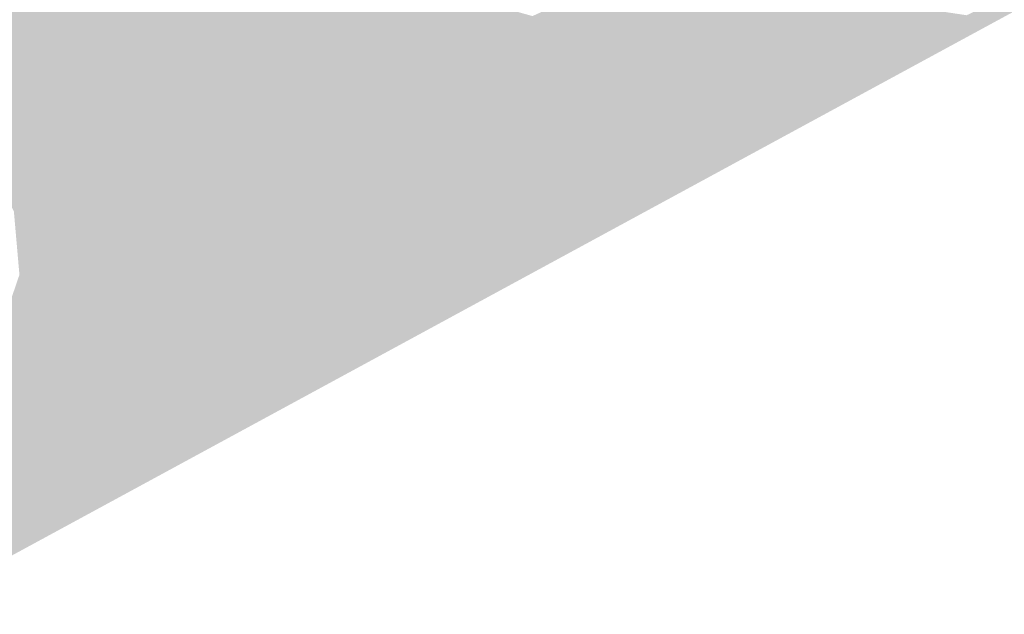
# Model space of a CAD drawing. Header units: metres. Extents: x 164696 to 183842, y 382615 to 387356.
# Tile 954 of 1056: x 182764.59 to 182767.09, y 386668.72 to 386670.23. Entities that reach past the tile are written whole.
import ezdxf

# ---------------------------------------------------------------- set-up
doc = ezdxf.new("R2010")
doc.units = ezdxf.units.M
doc.layers.add('C3D-SURFACE_TINSURFACE', color=7, linetype='Continuous')

msp = doc.modelspace()

# ---------------------------------------------------------------- linework, layer by layer
at = {"layer": 'C3D-SURFACE_TINSURFACE', "color": 1, "linetype": 'Continuous', "lineweight": -3, "true_color": 0xe60000}
for points in [[(182768.162, 386670.821), (182766.9904, 386670.2407), (182764.2926, 386668.7207)], [(182765.2311, 386670.5081), (182764.5597, 386670.6849), (182764.385, 386670.0459)], [(182765.2311, 386670.5081), (182764.385, 386670.0459), (182765.2136, 386670.4443)], [(182765.2136, 386670.4443), (182764.385, 386670.0459), (182765.0851, 386669.8071)], [(182765.2136, 386670.4443), (182765.0851, 386669.8071), (182765.2899, 386670.4398)], [(182765.2899, 386670.4398), (182765.0851, 386669.8071), (182765.1286, 386669.8313)], [(182765.2899, 386670.4398), (182765.1286, 386669.8313), (182765.293, 386670.4416)], [(182765.293, 386670.4416), (182765.1286, 386669.8313), (182765.2884, 386670.3328)], [(182765.349, 386670.4024), (182765.3272, 386670.371), (182765.174, 386669.8561)], [(182765.349, 386670.4024), (182765.174, 386669.8561), (182765.357, 386670.3871)], [(182765.357, 386670.3871), (182765.174, 386669.8561), (182765.2156, 386669.8774)], [(182765.3272, 386670.371), (182765.2929, 386670.3216), (182765.174, 386669.8561)], [(182765.357, 386670.3871), (182765.2156, 386669.8774), (182765.3728, 386670.3563)], [(182765.357, 386670.3871), (182765.3728, 386670.3563), (182765.8537, 386670.2202)], [(182765.357, 386670.3871), (182765.8537, 386670.2202), (182765.8886, 386670.2386)], [(182765.3728, 386670.3563), (182765.2156, 386669.8774), (182765.3886, 386670.3256)], [(182765.3728, 386670.3563), (182765.3886, 386670.3256), (182765.8189, 386670.2018)], [(182765.3728, 386670.3563), (182765.8189, 386670.2018), (182765.8537, 386670.2202)], [(182765.7481, 386669.6135), (182766.1714, 386670.3639), (182766.0901, 386670.333)], [(182766.1714, 386670.3639), (182765.7481, 386669.6135), (182766.9904, 386670.2407)], [(182765.2929, 386670.3216), (182765.2884, 386670.3328), (182765.1286, 386669.8313)], [(182765.2929, 386670.3216), (182765.1286, 386669.8313), (182765.174, 386669.8561)], [(182765.3886, 386670.3256), (182765.2156, 386669.8774), (182765.2571, 386669.8988)], [(182765.3886, 386670.3256), (182765.2571, 386669.8988), (182765.4045, 386670.2949)], [(182765.3886, 386670.3256), (182765.4045, 386670.2949), (182765.784, 386670.1833)], [(182765.3886, 386670.3256), (182765.784, 386670.1833), (182765.8189, 386670.2018)], [(182765.7481, 386669.6135), (182766.0901, 386670.333), (182766.0504, 386670.3142)], [(182765.4045, 386670.2949), (182765.2571, 386669.8988), (182765.2987, 386669.9201)], [(182765.4197, 386670.259), (182765.4045, 386670.2949), (182765.2987, 386669.9201)], [(182765.4045, 386670.2949), (182765.4197, 386670.259), (182765.7491, 386670.1649)], [(182765.4045, 386670.2949), (182765.7491, 386670.1649), (182765.784, 386670.1833)], [(182766.0107, 386670.2955), (182765.7481, 386669.6135), (182766.0504, 386670.3142)], [(182765.971, 386670.2768), (182765.7481, 386669.6135), (182766.0107, 386670.2955)], [(182765.971, 386670.2768), (182765.9313, 386670.2581), (182765.7481, 386669.6135)], [(182765.4197, 386670.259), (182765.2987, 386669.9201), (182765.3403, 386669.9415)], [(182765.4462, 386670.2066), (182765.4197, 386670.259), (182765.3403, 386669.9415)], [(182765.4197, 386670.259), (182765.4462, 386670.2066), (182765.7142, 386670.1465)], [(182765.4197, 386670.259), (182765.7142, 386670.1465), (182765.7491, 386670.1649)], [(182765.7029, 386669.7041), (182765.9313, 386670.2581), (182765.8886, 386670.2386)], [(182765.7029, 386669.7041), (182765.7168, 386669.6745), (182765.9313, 386670.2581)], [(182765.9313, 386670.2581), (182765.7168, 386669.6745), (182765.7307, 386669.6449)], [(182765.9313, 386670.2581), (182765.7307, 386669.6449), (182765.7481, 386669.6135)], [(182765.7481, 386669.6135), (182764.2926, 386668.7207), (182766.9904, 386670.2407)], [(182765.6751, 386669.7632), (182765.8537, 386670.2202), (182765.8189, 386670.2018)], [(182765.6751, 386669.7632), (182765.689, 386669.7337), (182765.8537, 386670.2202)], [(182765.689, 386669.7337), (182765.7029, 386669.7041), (182765.8537, 386670.2202)], [(182765.7029, 386669.7041), (182765.8886, 386670.2386), (182765.8537, 386670.2202)], [(182765.4462, 386670.2066), (182765.3403, 386669.9415), (182765.3819, 386669.9628)], [(182765.4727, 386670.1542), (182765.4462, 386670.2066), (182765.3819, 386669.9628)], [(182765.4727, 386670.1542), (182765.6444, 386670.1096), (182765.4462, 386670.2066)], [(182765.4462, 386670.2066), (182765.6444, 386670.1096), (182765.6793, 386670.128)], [(182765.4462, 386670.2066), (182765.6793, 386670.128), (182765.7142, 386670.1465)], [(182765.6751, 386669.7632), (182765.8189, 386670.2018), (182765.784, 386670.1833)], [(182765.6549, 386669.804), (182765.784, 386670.1833), (182765.7491, 386670.1649)], [(182765.6751, 386669.7632), (182765.784, 386670.1833), (182765.6549, 386669.804)], [(182765.4727, 386670.1542), (182765.3819, 386669.9628), (182765.4268, 386669.9822)], [(182765.4898, 386670.1041), (182765.4727, 386670.1542), (182765.4268, 386669.9822)], [(182765.4727, 386670.1542), (182765.4898, 386670.1041), (182765.5855, 386670.0735)], [(182765.4727, 386670.1542), (182765.5855, 386670.0735), (182765.6172, 386670.0918)], [(182765.4727, 386670.1542), (182765.6172, 386670.0918), (182765.6444, 386670.1096)], [(182765.6129, 386669.8683), (182765.7142, 386670.1465), (182765.6793, 386670.128)], [(182765.6129, 386669.8683), (182765.6549, 386669.804), (182765.7142, 386670.1465)], [(182765.6549, 386669.804), (182765.7491, 386670.1649), (182765.7142, 386670.1465)], [(182765.6129, 386669.8683), (182765.6793, 386670.128), (182765.6444, 386670.1096)], [(182765.4898, 386670.1041), (182765.4268, 386669.9822), (182765.4585, 386670.0004)], [(182765.4898, 386670.1041), (182765.4585, 386670.0004), (182765.5038, 386670.0727)], [(182765.4898, 386670.1041), (182765.5038, 386670.0727), (182765.5855, 386670.0735)], [(182765.6172, 386670.0918), (182765.6129, 386669.8683), (182765.6444, 386670.1096)], [(182765.5038, 386670.0727), (182765.4585, 386670.0004), (182765.4902, 386670.0187)], [(182765.5178, 386670.0412), (182765.5038, 386670.0727), (182765.4902, 386670.0187)], [(182765.5038, 386670.0727), (182765.5537, 386670.0552), (182765.5855, 386670.0735)], [(182765.5038, 386670.0727), (182765.5178, 386670.0412), (182765.5537, 386670.0552)], [(182765.5458, 386669.9783), (182765.5855, 386670.0735), (182765.5537, 386670.0552)], [(182765.5458, 386669.9783), (182765.5599, 386669.9469), (182765.5855, 386670.0735)], [(182765.5599, 386669.9469), (182765.6172, 386670.0918), (182765.5855, 386670.0735)], [(182765.5599, 386669.9469), (182765.5739, 386669.9154), (182765.6172, 386670.0918)], [(182765.5739, 386669.9154), (182765.6129, 386669.8683), (182765.6172, 386670.0918)], [(182764.385, 386670.0459), (182764.3989, 386670.0159), (182765.0851, 386669.8071)], [(182765.522, 386670.037), (182765.5537, 386670.0552), (182765.5178, 386670.0412)], [(182765.5318, 386670.0098), (182765.5537, 386670.0552), (182765.522, 386670.037)], [(182765.5458, 386669.9783), (182765.5537, 386670.0552), (182765.5318, 386670.0098)], [(182765.5458, 386669.9783), (182765.4902, 386670.0187), (182765.4585, 386670.0004)], [(182765.522, 386670.037), (182765.5178, 386670.0412), (182765.4902, 386670.0187)], [(182765.5318, 386670.0098), (182765.522, 386670.037), (182765.4902, 386670.0187)], [(182765.5458, 386669.9783), (182765.5318, 386670.0098), (182765.4902, 386670.0187)], [(182764.4169, 386669.968), (182764.9982, 386669.7587), (182764.3989, 386670.0159)], [(182764.9982, 386669.7587), (182765.0416, 386669.7829), (182764.3989, 386670.0159)], [(182765.0416, 386669.7829), (182765.0851, 386669.8071), (182764.3989, 386670.0159)], [(182765.5599, 386669.9469), (182765.4585, 386670.0004), (182765.4268, 386669.9822)], [(182765.5458, 386669.9783), (182765.4585, 386670.0004), (182765.5599, 386669.9469)], [(182765.5739, 386669.9154), (182765.4268, 386669.9822), (182765.3819, 386669.9628)], [(182765.5599, 386669.9469), (182765.4268, 386669.9822), (182765.5739, 386669.9154)], [(182764.4353, 386669.9305), (182764.9982, 386669.7587), (182764.4169, 386669.968)], [(182765.5739, 386669.9154), (182765.3819, 386669.9628), (182765.3403, 386669.9415)], [(182764.555, 386669.7779), (182764.9982, 386669.7587), (182764.4353, 386669.9305)], [(182765.6751, 386669.7632), (182765.2987, 386669.9201), (182765.2571, 386669.8988)], [(182765.6129, 386669.8683), (182765.3403, 386669.9415), (182765.2987, 386669.9201)], [(182765.6549, 386669.804), (182765.6129, 386669.8683), (182765.2987, 386669.9201)], [(182765.6751, 386669.7632), (182765.6549, 386669.804), (182765.2987, 386669.9201)], [(182765.5739, 386669.9154), (182765.3403, 386669.9415), (182765.6129, 386669.8683)], [(182765.689, 386669.7337), (182765.2571, 386669.8988), (182765.2156, 386669.8774)], [(182765.689, 386669.7337), (182765.6751, 386669.7632), (182765.2571, 386669.8988)], [(182765.7029, 386669.7041), (182765.2156, 386669.8774), (182765.174, 386669.8561)], [(182765.7029, 386669.7041), (182765.689, 386669.7337), (182765.2156, 386669.8774)], [(182765.7307, 386669.6449), (182765.174, 386669.8561), (182765.1286, 386669.8313)], [(182765.7029, 386669.7041), (182765.174, 386669.8561), (182765.7168, 386669.6745)], [(182765.7168, 386669.6745), (182765.174, 386669.8561), (182765.7307, 386669.6449)], [(182765.7307, 386669.6449), (182765.1286, 386669.8313), (182765.0851, 386669.8071)], [(182765.7481, 386669.6135), (182765.0851, 386669.8071), (182765.0416, 386669.7829)], [(182765.7481, 386669.6135), (182765.7307, 386669.6449), (182765.0851, 386669.8071)], [(182764.6232, 386669.7118), (182764.555, 386669.7779), (182764.5725, 386669.7433)], [(182764.6232, 386669.7118), (182764.8452, 386669.6896), (182764.555, 386669.7779)], [(182764.555, 386669.7779), (182764.8452, 386669.6896), (182764.8748, 386669.7025)], [(182764.555, 386669.7779), (182764.8748, 386669.7025), (182764.9547, 386669.7345)], [(182764.555, 386669.7779), (182764.9547, 386669.7345), (182764.9982, 386669.7587)], [(182765.7481, 386669.6135), (182765.0416, 386669.7829), (182764.9982, 386669.7587)], [(182764.9547, 386669.7345), (182765.7481, 386669.6135), (182764.9982, 386669.7587)], [(182764.6232, 386669.7118), (182764.5725, 386669.7433), (182764.5866, 386669.5822)], [(182764.9112, 386669.7103), (182764.9547, 386669.7345), (182764.8748, 386669.7025)], [(182764.9112, 386669.7103), (182765.7481, 386669.6135), (182764.9547, 386669.7345)], [(182764.9112, 386669.7103), (182764.8157, 386669.6766), (182764.2926, 386668.7207)], [(182764.9112, 386669.7103), (182764.2926, 386668.7207), (182765.7481, 386669.6135)], [(182764.6232, 386669.7118), (182764.5866, 386669.5822), (182764.625, 386669.6001)], [(182764.6232, 386669.7118), (182764.6629, 386669.6562), (182764.7566, 386669.6508)], [(182764.6232, 386669.7118), (182764.7566, 386669.6508), (182764.7861, 386669.6637)], [(182764.6232, 386669.7118), (182764.7861, 386669.6637), (182764.8157, 386669.6766)], [(182764.6232, 386669.7118), (182764.8157, 386669.6766), (182764.8452, 386669.6896)], [(182764.6232, 386669.7118), (182764.625, 386669.6001), (182764.6629, 386669.6562)], [(182764.9112, 386669.7103), (182764.8452, 386669.6896), (182764.8157, 386669.6766)], [(182764.9112, 386669.7103), (182764.8748, 386669.7025), (182764.8452, 386669.6896)], [(182764.7861, 386669.6637), (182764.2926, 386668.7207), (182764.8157, 386669.6766)], [(182764.7566, 386669.6508), (182764.2926, 386668.7207), (182764.7861, 386669.6637)], [(182764.727, 386669.6378), (182764.2926, 386668.7207), (182764.7566, 386669.6508)], [(182764.6629, 386669.6562), (182764.625, 386669.6001), (182764.6679, 386669.6119)], [(182764.6629, 386669.6562), (182764.6679, 386669.6119), (182764.6974, 386669.6249)], [(182764.6629, 386669.6562), (182764.6974, 386669.6249), (182764.727, 386669.6378)], [(182764.6629, 386669.6562), (182764.727, 386669.6378), (182764.7566, 386669.6508)], [(182764.727, 386669.6378), (182764.6974, 386669.6249), (182764.2926, 386668.7207)], [(182764.6679, 386669.6119), (182764.2926, 386668.7207), (182764.6974, 386669.6249)], [(182764.5866, 386669.5822), (182764.2926, 386668.7207), (182764.6679, 386669.6119)], [(182764.5866, 386669.5822), (182764.6679, 386669.6119), (182764.625, 386669.6001)]]:
    msp.add_solid(points, dxfattribs=at)

doc.saveas('drawing.dxf')
